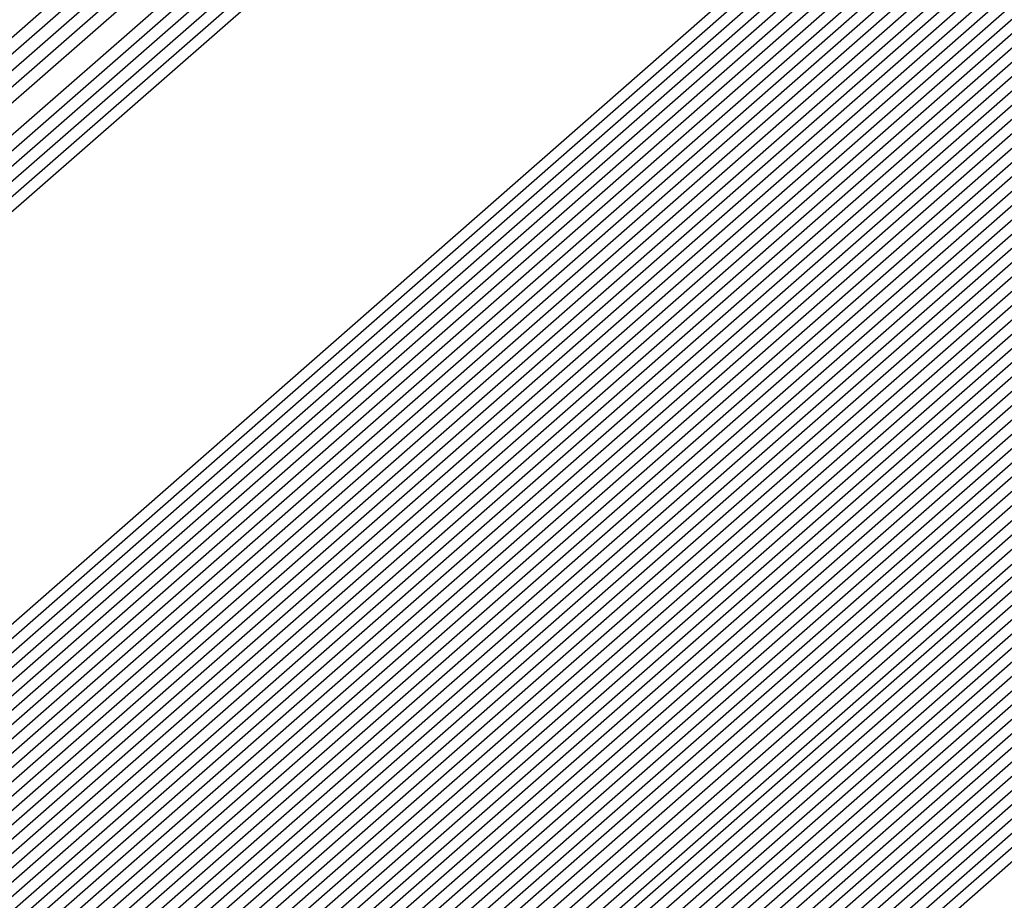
# Model space of a CAD drawing. Extents: x 3249832 to 3255657, y 13789405 to 13793316.
# Tile 988 of 1056: x 3253212.3903 to 3253212.4581, y 13791260.9962 to 13791261.0568. Entities that reach past the tile are written whole.
import ezdxf

# ---------------------------------------------------------------- set-up
doc = ezdxf.new("R2010")
doc.units = 0
doc.header["$LTSCALE"] = 100
doc.header["$MEASUREMENT"] = 0
for name, color, linetype in [('GRATIO_03231_CON', 1, 'CONTINUOUS'), ('GRATIO_0323_ICON', 1, 'CONTINUOUS'), ('TARGETS_EAST', 7, 'CONTINUOUS')]:
    doc.layers.add(name, color=color, linetype=linetype)

# ---------------------------------------------------------------- blocks, each defined once
blk = doc.blocks.new('Gratio_032316_contours')
at = {"layer": 'GRATIO_03231_CON', "color": 1, "linetype": 'Continuous', "flags": 128}
for points in [[(3253179.550267, 13791232.395029), (3253186.874414, 13791238.770013), (3253201.477501, 13791251.518979), (3253219.208231, 13791267.007142), (3253234.457627, 13791280.32933), (3253243.000283, 13791287.791533), (3253246.145111, 13791290.544398), (3253246.584601, 13791290.949743), (3253247.021869, 13791291.379004), (3253250.202537, 13791294.242122), (3253258.882853, 13791301.95866), (3253274.442625, 13791315.738665), (3253292.755901, 13791331.954127), (3253308.320283, 13791345.767528)], [(3253180.165438, 13791232.938016), (3253187.284875, 13791239.131551), (3253201.725162, 13791251.736777), (3253219.339021, 13791267.122277), (3253234.513145, 13791280.378622), (3253243.016437, 13791287.806466), (3253246.146682, 13791290.546762), (3253246.583888, 13791290.950539), (3253247.016449, 13791291.376392), (3253250.166335, 13791294.21318), (3253258.763902, 13791301.857324), (3253274.176051, 13791315.507242), (3253292.315837, 13791331.569332), (3253307.732852, 13791345.251979)], [(3253180.780609, 13791233.481003), (3253187.695336, 13791239.493089), (3253201.972823, 13791251.954576), (3253219.469811, 13791267.237409), (3253234.568663, 13791280.427913), (3253243.03259, 13791287.821399), (3253246.148254, 13791290.549125), (3253246.583174, 13791290.951335), (3253247.01103, 13791291.37378), (3253250.130132, 13791294.184237), (3253258.64495, 13791301.755989), (3253273.909475, 13791315.27582), (3253291.875768, 13791331.184533), (3253307.145422, 13791344.736429)], [(3253181.395779, 13791234.02399), (3253188.105796, 13791239.854627), (3253202.220483, 13791252.172373), (3253219.600605, 13791267.352541), (3253234.62418, 13791280.477205), (3253243.048743, 13791287.836333), (3253246.149825, 13791290.551488), (3253246.582461, 13791290.952131), (3253247.00561, 13791291.371168), (3253250.09393, 13791294.155295), (3253258.525999, 13791301.654654), (3253273.642899, 13791315.044399), (3253291.435703, 13791330.799734), (3253306.557991, 13791344.22088)]]:
    blk.add_lwpolyline(points, dxfattribs=at)
at = {"layer": 'GRATIO_03231_CON', "color": 5, "linetype": 'Continuous', "flags": 128}
for points in [[(3253178.319926, 13791231.309054), (3253186.053494, 13791238.046937), (3253200.982177, 13791251.083383), (3253218.946651, 13791266.776878), (3253234.346592, 13791280.230748), (3253242.967977, 13791287.761666), (3253246.141969, 13791290.539672), (3253246.586028, 13791290.948151), (3253247.021068, 13791291.373941), (3253250.18182, 13791294.217704), (3253258.80647, 13791301.883558), (3253274.269372, 13791315.565571), (3253292.489554, 13791331.617619), (3253308.022214, 13791345.183537)], [(3253177.704756, 13791230.766067), (3253185.643033, 13791237.685398), (3253200.734516, 13791250.865585), (3253218.815861, 13791266.661746), (3253234.291074, 13791280.181456), (3253242.951823, 13791287.746732), (3253246.140397, 13791290.537309), (3253246.586741, 13791290.947355), (3253247.014362, 13791291.365837), (3253250.12102, 13791294.160915), (3253258.59804, 13791301.695547), (3253273.796257, 13791315.143359), (3253291.704555, 13791330.920638), (3253306.971337, 13791344.254342)], [(3253177.089585, 13791230.22308), (3253185.232573, 13791237.323861), (3253200.486855, 13791250.647788), (3253218.685071, 13791266.546611), (3253234.235555, 13791280.132165), (3253242.93567, 13791287.731799), (3253246.138826, 13791290.534946), (3253246.587455, 13791290.946559), (3253247.007656, 13791291.357733), (3253250.060221, 13791294.104125), (3253258.389611, 13791301.507537), (3253273.323142, 13791314.721148), (3253290.919561, 13791330.223658), (3253305.920461, 13791343.325148)], [(3253176.474414, 13791229.680093), (3253184.822112, 13791236.962323), (3253200.239195, 13791250.429989), (3253218.554281, 13791266.431479), (3253234.180037, 13791280.082873), (3253242.919516, 13791287.716865), (3253246.137255, 13791290.532583), (3253246.588168, 13791290.945763), (3253247.000951, 13791291.349628), (3253249.999421, 13791294.047336), (3253258.181181, 13791301.319527), (3253272.850028, 13791314.298938), (3253290.134562, 13791329.526677), (3253304.869584, 13791342.395954)], [(3253175.244073, 13791228.594119), (3253184.001191, 13791236.239247), (3253199.743873, 13791249.994392), (3253218.292697, 13791266.201212), (3253234.069002, 13791279.984291), (3253242.887209, 13791287.686999), (3253246.134112, 13791290.527856), (3253246.589595, 13791290.944171), (3253246.987539, 13791291.33342), (3253249.877822, 13791293.933757), (3253257.764321, 13791300.943507), (3253271.903798, 13791313.454514), (3253288.564569, 13791328.132716), (3253302.767831, 13791340.537565)], [(3253196.577061, 13791247.036147), (3253203.471051, 13791253.193803), (3253218.759506, 13791266.601258), (3253234.069714, 13791279.984133), (3253242.887716, 13791287.686623), (3253246.134624, 13791290.527313), (3253246.590308, 13791290.943375), (3253246.980833, 13791291.325315), (3253249.817023, 13791293.876967), (3253257.555891, 13791300.755497), (3253271.430682, 13791313.032305), (3253287.77957, 13791327.435736), (3253301.716954, 13791339.608371)], [(3253196.710569, 13791247.152543), (3253203.58621, 13791253.293811), (3253218.83398, 13791266.665582), (3253234.103448, 13791280.012829), (3253242.898008, 13791287.694797), (3253246.136358, 13791290.527838), (3253246.591022, 13791290.942579), (3253246.974128, 13791291.317211), (3253249.756224, 13791293.820178), (3253257.347461, 13791300.567486), (3253270.957567, 13791312.610093), (3253286.994572, 13791326.738755), (3253300.666077, 13791338.679176)], [(3253196.844077, 13791247.26894), (3253203.701371, 13791253.393818), (3253218.908454, 13791266.729905), (3253234.137183, 13791280.041526), (3253242.9083, 13791287.702971), (3253246.138093, 13791290.528363), (3253246.591735, 13791290.941783), (3253246.967422, 13791291.309107), (3253249.695424, 13791293.763388), (3253257.139032, 13791300.379476), (3253270.484453, 13791312.187881), (3253286.209573, 13791326.041774), (3253299.615201, 13791337.749981)], [(3253197.111093, 13791247.501735), (3253203.931691, 13791253.593836), (3253219.057401, 13791266.858547), (3253234.204654, 13791280.09892), (3253242.928884, 13791287.71932), (3253246.141561, 13791290.529414), (3253246.593162, 13791290.940191), (3253246.954011, 13791291.292898), (3253249.573825, 13791293.649809), (3253256.722172, 13791300.003456), (3253269.538223, 13791311.34346), (3253284.63958, 13791324.647813), (3253297.513447, 13791335.891592)], [(3253197.244601, 13791247.618131), (3253204.046851, 13791253.693843), (3253219.131875, 13791266.92287), (3253234.238388, 13791280.127617), (3253242.939176, 13791287.727494), (3253246.143296, 13791290.529939), (3253246.593875, 13791290.939395), (3253246.947305, 13791291.284794), (3253249.513026, 13791293.59302), (3253256.513742, 13791299.815445), (3253269.065109, 13791310.92125), (3253283.854581, 13791323.950833), (3253296.46257, 13791334.962398)], [(3253197.378109, 13791247.734529), (3253204.162012, 13791253.793851), (3253219.206348, 13791266.987193), (3253234.272124, 13791280.156313), (3253242.949468, 13791287.735668), (3253246.14503, 13791290.530465), (3253246.594589, 13791290.9386), (3253246.940599, 13791291.27669), (3253249.452226, 13791293.53623), (3253256.305312, 13791299.627435), (3253268.591994, 13791310.499038), (3253283.069583, 13791323.253852), (3253295.411694, 13791334.033204)], [(3253197.511617, 13791247.850926), (3253204.277171, 13791253.893859), (3253219.280822, 13791267.051512), (3253234.305859, 13791280.18501), (3253242.95976, 13791287.743843), (3253246.146765, 13791290.53099), (3253246.595302, 13791290.937804), (3253246.933893, 13791291.268586), (3253249.391427, 13791293.479441), (3253256.096882, 13791299.439425), (3253268.118879, 13791310.076826), (3253282.284588, 13791322.55687), (3253294.360818, 13791333.104009)], [(3253197.778633, 13791248.083719), (3253204.507492, 13791254.093876), (3253219.429769, 13791267.180159), (3253234.373329, 13791280.242404), (3253242.980343, 13791287.760191), (3253246.150233, 13791290.532041), (3253246.596729, 13791290.936212), (3253246.920482, 13791291.252377), (3253249.269828, 13791293.365862), (3253255.680023, 13791299.063404), (3253267.172648, 13791309.232405), (3253280.714591, 13791321.162909), (3253292.259064, 13791331.24562), (3253298.86322, 13791336.863506)], [(3253197.912141, 13791248.200117), (3253204.622651, 13791254.193883), (3253219.504243, 13791267.244478), (3253234.407064, 13791280.271101), (3253242.990635, 13791287.768365), (3253246.151968, 13791290.532566), (3253246.597442, 13791290.935416), (3253246.913776, 13791291.244273), (3253249.209028, 13791293.309072), (3253255.471593, 13791298.875394), (3253266.699533, 13791308.810193), (3253279.929596, 13791320.465926), (3253291.208188, 13791330.316426), (3253297.66843, 13791335.812021)], [(3253198.045649, 13791248.316514), (3253204.737812, 13791254.293891), (3253219.578716, 13791267.308801), (3253234.440798, 13791280.299798), (3253243.000927, 13791287.77654), (3253246.153702, 13791290.533091), (3253246.598156, 13791290.93462), (3253246.907071, 13791291.236168), (3253249.148229, 13791293.252283), (3253255.263163, 13791298.687384), (3253266.226419, 13791308.387983), (3253279.144597, 13791319.768946), (3253290.157311, 13791329.387232), (3253296.473639, 13791334.760535)], [(3253198.179157, 13791248.43291), (3253204.852971, 13791254.393901), (3253219.65319, 13791267.373124), (3253234.474533, 13791280.328495), (3253243.011219, 13791287.784714), (3253246.155437, 13791290.533616), (3253246.598869, 13791290.933824), (3253246.900365, 13791291.228064), (3253249.087429, 13791293.195493), (3253255.054733, 13791298.499374), (3253265.753304, 13791307.965772), (3253278.359599, 13791319.071965), (3253289.106434, 13791328.458038), (3253295.27885, 13791333.70905)], [(3253198.446173, 13791248.665705), (3253205.083292, 13791254.593916), (3253219.802137, 13791267.501766), (3253234.542003, 13791280.385889), (3253243.031803, 13791287.801062), (3253246.158905, 13791290.534667), (3253246.600296, 13791290.932232), (3253246.886954, 13791291.211856), (3253248.96583, 13791293.081914), (3253254.637874, 13791298.123353), (3253264.807075, 13791307.12135), (3253276.789604, 13791317.678004), (3253287.004681, 13791326.599649), (3253292.889269, 13791331.606079), (3253295.951331, 13791334.070942)], [(3253198.579681, 13791248.782102), (3253205.198453, 13791254.693924), (3253219.876611, 13791267.566089), (3253234.575738, 13791280.414585), (3253243.042095, 13791287.809237), (3253246.16064, 13791290.535192), (3253246.60101, 13791290.931436), (3253246.880248, 13791291.203751), (3253248.905031, 13791293.025125), (3253254.429444, 13791297.935343), (3253264.33396, 13791306.699138), (3253276.004607, 13791316.981023), (3253285.953804, 13791325.670454), (3253291.694479, 13791330.554594), (3253294.7416, 13791333.011419)], [(3253198.713189, 13791248.898498), (3253205.313612, 13791254.793933), (3253219.951085, 13791267.630412), (3253234.609474, 13791280.443283), (3253243.052387, 13791287.817411), (3253246.162374, 13791290.535718), (3253246.601723, 13791290.93064), (3253246.873542, 13791291.195647), (3253248.844232, 13791292.968335), (3253254.221014, 13791297.747333), (3253263.860844, 13791306.276928), (3253275.21961, 13791316.284043), (3253284.902928, 13791324.74126), (3253290.499689, 13791329.503109), (3253293.53187, 13791331.951897)], [(3253198.846697, 13791249.014895), (3253205.428774, 13791254.893941), (3253220.025558, 13791267.694732), (3253234.643209, 13791280.47198), (3253243.062679, 13791287.825585), (3253246.164109, 13791290.536243), (3253246.602436, 13791290.929844), (3253246.866836, 13791291.187543), (3253248.783432, 13791292.911546), (3253254.012584, 13791297.559322), (3253263.387729, 13791305.854716), (3253274.434612, 13791315.58706), (3253283.852051, 13791323.812065), (3253289.304899, 13791328.451623), (3253292.322139, 13791330.892375), (3253295.398785, 13791333.387147)], [(3253199.113713, 13791249.247691), (3253205.659094, 13791255.093956), (3253220.174506, 13791267.823378), (3253234.710679, 13791280.529373), (3253243.083262, 13791287.841934), (3253246.167577, 13791290.537293), (3253246.603863, 13791290.928252), (3253246.853425, 13791291.171334), (3253248.661833, 13791292.797967), (3253253.595725, 13791297.183302), (3253262.4415, 13791305.010294), (3253272.864616, 13791314.193099), (3253281.750298, 13791321.953677), (3253286.915319, 13791326.348653), (3253289.902678, 13791328.77333), (3253293.186926, 13791331.457682)], [(3253199.247221, 13791249.364086), (3253205.774253, 13791255.193966), (3253220.248979, 13791267.887697), (3253234.744414, 13791280.558071), (3253243.093554, 13791287.850108), (3253246.169312, 13791290.537819), (3253246.604577, 13791290.927456), (3253246.846719, 13791291.16323), (3253248.601034, 13791292.741177), (3253253.387295, 13791296.995292), (3253261.968385, 13791304.588083), (3253272.07962, 13791313.496119), (3253280.699421, 13791321.024482), (3253285.720529, 13791325.297167), (3253288.692948, 13791327.713808), (3253292.080997, 13791330.492949), (3253297.619173, 13791335.1971)], [(3253199.380729, 13791249.480484), (3253205.889415, 13791255.293974), (3253220.323453, 13791267.95202), (3253234.778148, 13791280.586767), (3253243.103846, 13791287.858282), (3253246.171046, 13791290.538344), (3253246.60529, 13791290.92666), (3253246.840014, 13791291.155126), (3253248.540234, 13791292.684388), (3253253.178865, 13791296.807282), (3253261.495269, 13791304.165872), (3253271.294621, 13791312.799138), (3253279.648544, 13791320.095288), (3253284.525739, 13791324.245682), (3253287.483217, 13791326.654286), (3253290.975067, 13791329.528217), (3253296.715246, 13791334.410219)], [(3253199.514237, 13791249.596881), (3253206.004574, 13791255.393981), (3253220.397926, 13791268.016343), (3253234.811884, 13791280.615464), (3253243.114138, 13791287.866456), (3253246.172781, 13791290.538869), (3253246.606003, 13791290.925864), (3253246.833308, 13791291.147021), (3253248.479435, 13791292.627598), (3253252.970435, 13791296.619271), (3253261.022155, 13791303.743661), (3253270.509624, 13791312.102158), (3253278.597668, 13791319.166094), (3253283.330949, 13791323.194197), (3253286.273487, 13791325.594763), (3253289.869138, 13791328.563484), (3253295.81132, 13791333.62334)], [(3253199.781252, 13791249.829674), (3253206.234894, 13791255.593998), (3253220.546874, 13791268.144986), (3253234.879353, 13791280.672858), (3253243.134722, 13791287.882805), (3253246.176249, 13791290.53992), (3253246.60743, 13791290.924272), (3253246.819896, 13791291.130813), (3253248.357836, 13791292.514019), (3253252.553575, 13791296.243251), (3253260.075926, 13791302.899239), (3253268.939629, 13791310.708195), (3253276.495915, 13791317.307705), (3253280.941369, 13791321.091226), (3253283.854026, 13791323.475719), (3253287.657279, 13791326.63402), (3253294.003467, 13791332.049579)], [(3253199.91476, 13791249.946072), (3253206.350054, 13791255.694006), (3253220.621347, 13791268.209309), (3253234.913089, 13791280.701555), (3253243.145014, 13791287.890979), (3253246.177984, 13791290.540445), (3253246.608144, 13791290.923477), (3253246.813191, 13791291.122709), (3253248.297036, 13791292.45723), (3253252.345146, 13791296.055241), (3253259.60281, 13791302.477028), (3253268.154633, 13791310.011214), (3253275.445038, 13791316.37851), (3253279.746579, 13791320.03974), (3253282.644295, 13791322.416197), (3253286.55135, 13791325.669287), (3253293.099541, 13791331.2627), (3253300.795214, 13791337.869235)], [(3253200.048268, 13791250.062469), (3253206.465215, 13791255.794014), (3253220.695821, 13791268.273632), (3253234.946824, 13791280.730252), (3253243.155306, 13791287.899153), (3253246.179718, 13791290.540971), (3253246.608857, 13791290.922681), (3253246.806485, 13791291.114604), (3253248.236237, 13791292.40044), (3253252.136716, 13791295.86723), (3253259.129695, 13791302.054816), (3253267.369634, 13791309.314234), (3253274.394161, 13791315.449316), (3253278.551789, 13791318.988255), (3253281.434565, 13791321.356674), (3253285.44542, 13791324.704555), (3253292.195614, 13791330.475819), (3253300.12972, 13791337.290156)], [(3253200.181776, 13791250.178867), (3253206.580374, 13791255.894021), (3253220.770295, 13791268.337951), (3253234.980558, 13791280.758949), (3253243.165597, 13791287.907327), (3253246.181453, 13791290.541496), (3253246.609571, 13791290.921885), (3253246.799779, 13791291.1065), (3253248.175437, 13791292.34365), (3253251.928286, 13791295.67922), (3253258.656581, 13791301.632605), (3253266.584637, 13791308.617253), (3253273.343284, 13791314.520121), (3253277.356999, 13791317.93677), (3253280.224834, 13791320.297152), (3253284.339491, 13791323.739822), (3253291.291688, 13791329.688939), (3253299.464229, 13791336.711079)], [(3253200.448792, 13791250.41166), (3253206.810695, 13791256.094039), (3253220.919242, 13791268.466597), (3253235.048029, 13791280.816343), (3253243.186181, 13791287.923676), (3253246.184922, 13791290.542546), (3253246.610997, 13791290.920293), (3253246.786368, 13791291.090291), (3253248.053838, 13791292.230072), (3253251.511426, 13791295.3032), (3253257.71035, 13791300.788183), (3253265.014642, 13791307.223292), (3253271.241531, 13791312.661733), (3253274.967419, 13791315.833799), (3253277.805373, 13791318.178108), (3253282.127631, 13791321.810358), (3253289.483835, 13791328.115179), (3253298.133244, 13791335.552923)], [(3253200.5823, 13791250.528057), (3253206.925856, 13791256.194046), (3253220.993715, 13791268.530917), (3253235.081764, 13791280.845039), (3253243.196473, 13791287.93185), (3253246.186656, 13791290.543072), (3253246.611711, 13791290.919497), (3253246.779662, 13791291.082187), (3253247.993039, 13791292.173282), (3253251.302996, 13791295.11519), (3253257.237236, 13791300.365972), (3253264.229644, 13791306.52631), (3253270.190655, 13791311.732538), (3253273.772629, 13791314.782314), (3253276.595643, 13791317.118585), (3253281.021702, 13791320.845625), (3253288.579908, 13791327.328299), (3253297.467752, 13791334.973846)], [(3253200.715808, 13791250.644455), (3253207.041015, 13791256.294056), (3253221.068189, 13791268.59524), (3253235.115498, 13791280.873737), (3253243.206765, 13791287.940024), (3253246.18839, 13791290.543597), (3253246.612424, 13791290.918701), (3253246.772956, 13791291.074083), (3253247.93224, 13791292.116492), (3253251.094567, 13791294.927179), (3253256.764121, 13791299.943761), (3253263.444647, 13791305.82933), (3253269.139778, 13791310.803344), (3253272.577839, 13791313.730828), (3253275.385912, 13791316.059063), (3253279.915773, 13791319.880893), (3253287.675982, 13791326.541418), (3253296.802261, 13791334.394769)], [(3253200.849316, 13791250.760851), (3253207.156176, 13791256.394064), (3253221.142663, 13791268.659563), (3253235.149234, 13791280.902434), (3253243.217057, 13791287.948199), (3253246.190125, 13791290.544122), (3253246.613138, 13791290.917905), (3253246.766251, 13791291.065979), (3253247.87144, 13791292.059703), (3253250.886137, 13791294.739169), (3253256.291006, 13791299.52155), (3253262.659648, 13791305.132348), (3253268.088901, 13791309.87415), (3253271.383048, 13791312.679343), (3253274.176182, 13791314.999541), (3253278.809843, 13791318.91616), (3253286.772056, 13791325.754539), (3253296.136767, 13791333.81569)], [(3253201.116332, 13791250.993646), (3253207.386497, 13791256.594079), (3253221.29161, 13791268.788205), (3253235.216703, 13791280.959827), (3253243.237641, 13791287.964547), (3253246.193594, 13791290.545173), (3253246.614564, 13791290.916313), (3253246.752839, 13791291.04977), (3253247.749841, 13791291.946124), (3253250.469277, 13791294.363148), (3253255.344776, 13791298.677128), (3253261.089654, 13791303.738387), (3253265.987148, 13791308.015761), (3253268.993468, 13791310.576372), (3253271.756721, 13791312.880496), (3253276.597984, 13791316.986696), (3253284.964203, 13791324.180778), (3253294.805784, 13791332.657536)], [(3253201.24984, 13791251.110043), (3253207.501656, 13791256.694088), (3253221.366084, 13791268.852528), (3253235.250439, 13791280.988525), (3253243.247933, 13791287.972721), (3253246.195328, 13791290.545698), (3253246.615278, 13791290.915517), (3253246.746134, 13791291.041666), (3253247.689042, 13791291.889334), (3253250.260847, 13791294.175138), (3253254.871662, 13791298.254917), (3253260.304656, 13791303.041406), (3253264.936271, 13791307.086566), (3253267.798678, 13791309.524887), (3253270.54699, 13791311.820974), (3253275.492055, 13791316.021963), (3253284.060277, 13791323.393899), (3253294.140291, 13791332.078457)], [(3253201.383348, 13791251.226439), (3253207.616817, 13791256.794096), (3253221.440557, 13791268.916851), (3253235.284174, 13791281.017221), (3253243.258224, 13791287.980896), (3253246.197062, 13791290.546223), (3253246.615991, 13791290.914721), (3253246.739428, 13791291.033562), (3253247.628242, 13791291.832545), (3253250.052417, 13791293.987128), (3253254.398546, 13791297.832706), (3253259.519659, 13791302.344425), (3253263.885395, 13791306.157372), (3253266.603888, 13791308.473402), (3253269.33726, 13791310.761452), (3253274.386125, 13791315.057231), (3253283.156349, 13791322.607018), (3253293.474799, 13791331.49938)], [(3253201.516856, 13791251.342836), (3253207.731977, 13791256.894104), (3253221.515031, 13791268.98117), (3253235.317908, 13791281.045918), (3253243.268516, 13791287.98907), (3253246.198797, 13791290.546749), (3253246.616705, 13791290.913925), (3253246.732722, 13791291.025457), (3253247.567443, 13791291.775755), (3253249.843988, 13791293.799118), (3253253.925432, 13791297.410495), (3253258.734661, 13791301.647445), (3253262.834518, 13791305.228178), (3253265.409098, 13791307.421916), (3253268.127529, 13791309.701929), (3253273.280196, 13791314.092498), (3253282.252423, 13791321.820138), (3253292.809306, 13791330.920303), (3253301.810882, 13791338.630682)], [(3253201.783872, 13791251.575631), (3253207.962297, 13791257.094121), (3253221.663978, 13791269.109817), (3253235.385379, 13791281.103312), (3253243.2891, 13791288.005418), (3253246.202266, 13791290.547799), (3253246.618132, 13791290.912333), (3253246.719311, 13791291.009249), (3253247.445844, 13791291.662176), (3253249.427128, 13791293.423097), (3253252.979202, 13791296.566073), (3253257.164667, 13791300.253483), (3253260.732765, 13791303.369789), (3253263.019518, 13791305.318945), (3253265.708069, 13791307.582885), (3253271.068337, 13791312.163033), (3253280.44457, 13791320.246378), (3253291.478323, 13791329.762148), (3253300.885471, 13791337.825133)], [(3253201.91738, 13791251.692027), (3253208.077456, 13791257.194129), (3253221.738452, 13791269.174136), (3253235.419113, 13791281.132009), (3253243.299392, 13791288.013593), (3253246.204, 13791290.548325), (3253246.618845, 13791290.911537), (3253246.712605, 13791291.001144), (3253247.385044, 13791291.605387), (3253249.218698, 13791293.235087), (3253252.506087, 13791296.143862), (3253256.379669, 13791299.556502), (3253259.681888, 13791302.440594), (3253261.824728, 13791304.26746), (3253264.498338, 13791306.523363), (3253269.962407, 13791311.198301), (3253279.540643, 13791319.459498), (3253290.812829, 13791329.183071), (3253300.422766, 13791337.422359)], [(3253202.050886, 13791251.808424), (3253208.192618, 13791257.294136), (3253221.812925, 13791269.238459), (3253235.452849, 13791281.160706), (3253243.309684, 13791288.021767), (3253246.205734, 13791290.54885), (3253246.619558, 13791290.910741), (3253246.705899, 13791290.99304), (3253247.324245, 13791291.548597), (3253249.010269, 13791293.047077), (3253252.032972, 13791295.72165), (3253255.594672, 13791298.859521), (3253258.631011, 13791301.5114), (3253260.629938, 13791303.215975), (3253263.288608, 13791305.46384), (3253268.856478, 13791310.233569), (3253278.636718, 13791318.672617), (3253290.147338, 13791328.603992), (3253299.96006, 13791337.019585)], [(3253222.189727, 13791268.956195), (3253208.471011, 13791257.206985), (3253202.184394, 13791251.924823), (3253202.184394, 13791251.924822), (3253208.307777, 13791257.394144), (3253221.887399, 13791269.302782)], [(3253222.336854, 13791269.086923), (3253208.700353, 13791257.408126), (3253202.451409, 13791252.157615), (3253202.45141, 13791252.157615), (3253208.538097, 13791257.594161), (3253222.036346, 13791269.431424)], [(3253222.410417, 13791269.152286), (3253208.815023, 13791257.508695), (3253202.584921, 13791252.274011), (3253202.584918, 13791252.274013), (3253208.653258, 13791257.694169), (3253222.11082, 13791269.495747)], [(3253222.483981, 13791269.217651), (3253208.92969, 13791257.609264), (3253202.718428, 13791252.390411), (3253202.718426, 13791252.39041), (3253208.768418, 13791257.794177), (3253222.185294, 13791269.560071)], [(3253222.557544, 13791269.283014), (3253209.044361, 13791257.709832), (3253202.851936, 13791252.506807), (3253202.851934, 13791252.506806), (3253208.883579, 13791257.894186), (3253222.259767, 13791269.62439)], [(3253222.704671, 13791269.413741), (3253209.273702, 13791257.91097), (3253203.118951, 13791252.739602), (3253203.11895, 13791252.739601), (3253209.113899, 13791258.094202), (3253222.408715, 13791269.753036)], [(3253222.778233, 13791269.479104), (3253209.388373, 13791258.011542), (3253203.252459, 13791252.855998), (3253203.252458, 13791252.855998), (3253209.229059, 13791258.194209), (3253222.483188, 13791269.817355)], [(3253222.851796, 13791269.544469), (3253209.503043, 13791258.112111), (3253203.385966, 13791252.972394), (3253203.385966, 13791252.972394), (3253209.34422, 13791258.294219), (3253222.557662, 13791269.881678)], [(3253222.92536, 13791269.609832), (3253209.617714, 13791258.21268), (3253203.519474, 13791253.08879), (3253203.519474, 13791253.088791), (3253209.459379, 13791258.394226), (3253222.632135, 13791269.946001)], [(3253294.555932, 13791331.784818), (3253282.651333, 13791321.302735), (3253268.603203, 13791309.014447), (3253256.633797, 13791298.600272), (3253249.913733, 13791292.816087), (3253247.407106, 13791290.719974), (3253247.026376, 13791290.445568), (3253246.628672, 13791290.097267), (3253243.849802, 13791287.662521), (3253236.270245, 13791281.099544), (3253223.072487, 13791269.740559), (3253209.847055, 13791258.413819), (3253203.786489, 13791253.321586), (3253203.78649, 13791253.321586), (3253209.689707, 13791258.594234), (3253222.78114, 13791270.074575), (3253235.891608, 13791281.53353), (3253243.79641, 13791288.432975), (3253249.048806, 13791292.998606), (3253256.146548, 13791299.147074), (3253268.135158, 13791309.529006), (3253282.251274, 13791321.730918), (3253294.279297, 13791332.073309)], [(3253294.303412, 13791331.566983), (3253282.46184, 13791321.140397), (3253268.488083, 13791308.917171), (3253256.582029, 13791298.558148), (3253249.897517, 13791292.804611), (3253247.40414, 13791290.719612), (3253247.02543, 13791290.446644), (3253246.629001, 13791290.099378), (3253243.858784, 13791287.672183), (3253236.302787, 13791281.129602), (3253223.14605, 13791269.805922), (3253209.961726, 13791258.514388), (3253203.919997, 13791253.437981), (3253203.919998, 13791253.437982), (3253209.804872, 13791258.694236), (3253222.855652, 13791270.138852), (3253235.925472, 13791281.562076), (3253243.805117, 13791288.439206), (3253249.036009, 13791292.985734), (3253256.097231, 13791299.102201), (3253268.022476, 13791309.42905), (3253282.06389, 13791321.566318), (3253294.028242, 13791331.853946)], [(3253294.050892, 13791331.349147), (3253282.272347, 13791320.978058), (3253268.372959, 13791308.819897), (3253256.53026, 13791298.516025), (3253249.8813, 13791292.793135), (3253247.401173, 13791290.719249), (3253247.024485, 13791290.447721), (3253246.629331, 13791290.101489), (3253243.867765, 13791287.681844), (3253236.335328, 13791281.15966), (3253223.219613, 13791269.871285), (3253210.076396, 13791258.614957), (3253204.053508, 13791253.554381), (3253204.053506, 13791253.554379), (3253209.920037, 13791258.79424), (3253222.930167, 13791270.20313), (3253235.959336, 13791281.590624), (3253243.813823, 13791288.445438), (3253249.023211, 13791292.972861), (3253256.047914, 13791299.057326), (3253267.909792, 13791309.329092), (3253281.876511, 13791321.401718), (3253293.777187, 13791331.634584)], [(3253293.798373, 13791331.131311), (3253282.082854, 13791320.815718), (3253268.257836, 13791308.722622), (3253256.478491, 13791298.473901), (3253249.865083, 13791292.781659), (3253247.398206, 13791290.718887), (3253247.023539, 13791290.448797), (3253246.629661, 13791290.1036), (3253243.876746, 13791287.691505), (3253236.367871, 13791281.189718), (3253223.293177, 13791269.93665), (3253210.191067, 13791258.715525), (3253204.187016, 13791253.670777), (3253204.187014, 13791253.670777), (3253210.035202, 13791258.894242), (3253223.004679, 13791270.267407), (3253235.993201, 13791281.619171), (3253243.82253, 13791288.45167), (3253249.010414, 13791292.959989), (3253255.998597, 13791299.012453), (3253267.79711, 13791309.229136), (3253281.689131, 13791321.237116), (3253293.526131, 13791331.41522)], [(3253281.703867, 13791320.491041), (3253268.027588, 13791308.528072), (3253256.374954, 13791298.389654), (3253249.83265, 13791292.758707), (3253247.392273, 13791290.718163), (3253247.021649, 13791290.45095), (3253246.63032, 13791290.107823), (3253243.894709, 13791287.710827), (3253236.432955, 13791281.249833), (3253223.440304, 13791270.067378), (3253210.420408, 13791258.916665), (3253204.454031, 13791253.903573), (3253204.45403, 13791253.90357), (3253210.265496, 13791259.094286), (3253223.15342, 13791270.396274), (3253236.059978, 13791281.677323), (3253243.494674, 13791288.169109), (3253246.236293, 13791290.558915), (3253246.630942, 13791290.897916), (3253246.976878, 13791291.192818), (3253249.380962, 13791293.27243), (3253255.902209, 13791298.921086), (3253267.57241, 13791309.028745), (3253281.314456, 13791320.907856)], [(3253281.514374, 13791320.328701), (3253267.912464, 13791308.430798), (3253256.323186, 13791298.34753), (3253249.816433, 13791292.747232), (3253247.389307, 13791290.7178), (3253247.020703, 13791290.452026), (3253246.63065, 13791290.109934), (3253243.90369, 13791287.720489), (3253236.465497, 13791281.279891), (3253223.513867, 13791270.132741), (3253210.535079, 13791259.017233), (3253204.587539, 13791254.019969), (3253204.587538, 13791254.019968), (3253210.380657, 13791259.194295), (3253223.22789, 13791270.460601), (3253236.093697, 13791281.706031), (3253243.504926, 13791288.177315), (3253246.237927, 13791290.559532), (3253246.631434, 13791290.897348), (3253246.975681, 13791291.190435), (3253249.366914, 13791293.25849), (3253255.852885, 13791298.876217), (3253267.459724, 13791308.928789), (3253281.127076, 13791320.743256)], [(3253281.324881, 13791320.166363), (3253267.797344, 13791308.333522), (3253256.271417, 13791298.305406), (3253249.800217, 13791292.735756), (3253247.38634, 13791290.717438), (3253247.019758, 13791290.453103), (3253246.630979, 13791290.112045), (3253243.912671, 13791287.73015), (3253236.498039, 13791281.309949), (3253223.587429, 13791270.198103), (3253210.64975, 13791259.117804), (3253204.721046, 13791254.136365), (3253204.721046, 13791254.136365), (3253210.495817, 13791259.294303), (3253223.302356, 13791270.524924), (3253236.127417, 13791281.734739), (3253243.515178, 13791288.185521), (3253246.239562, 13791290.56015), (3253246.631926, 13791290.896781), (3253246.974483, 13791291.188052), (3253249.352866, 13791293.24455), (3253255.803561, 13791298.831348), (3253267.347038, 13791308.828835), (3253280.939697, 13791320.578654)], [(3253281.135387, 13791320.004024), (3253267.68222, 13791308.236247), (3253256.219649, 13791298.263283), (3253249.784, 13791292.72428), (3253247.383374, 13791290.717076), (3253247.018812, 13791290.454179), (3253246.631309, 13791290.114156), (3253243.921652, 13791287.739811), (3253236.530581, 13791281.340006), (3253223.660992, 13791270.263468), (3253210.76442, 13791259.218373), (3253204.854554, 13791254.25276), (3253204.854554, 13791254.252763), (3253210.610976, 13791259.394313), (3253223.376826, 13791270.589251), (3253236.161137, 13791281.763447), (3253243.52543, 13791288.193726), (3253246.241196, 13791290.560768), (3253246.632418, 13791290.896213), (3253246.973286, 13791291.185668), (3253249.338818, 13791293.230609), (3253255.754237, 13791298.786479), (3253267.234354, 13791308.728879), (3253280.752313, 13791320.414054)], [(3253267.451973, 13791308.041697), (3253256.116111, 13791298.179035), (3253249.751567, 13791292.701328), (3253247.377441, 13791290.716351), (3253247.016922, 13791290.456332), (3253246.631968, 13791290.118378), (3253243.939615, 13791287.759133), (3253236.595665, 13791281.400121), (3253223.808119, 13791270.394196), (3253210.993761, 13791259.419512), (3253205.121569, 13791254.485556), (3253205.12157, 13791254.485556), (3253210.841294, 13791259.59433), (3253223.525766, 13791270.717901), (3253236.228576, 13791281.820863), (3253243.545933, 13791288.210138), (3253246.244464, 13791290.562004), (3253246.633402, 13791290.895078), (3253246.970892, 13791291.180901), (3253249.310721, 13791293.202729), (3253255.655588, 13791298.696741), (3253267.008982, 13791308.528971)], [(3253267.336849, 13791307.944423), (3253256.064342, 13791298.136912), (3253249.73535, 13791292.689852), (3253247.374474, 13791290.715989), (3253247.015976, 13791290.457408), (3253246.632298, 13791290.120489), (3253243.948596, 13791287.768794), (3253236.628207, 13791281.430179), (3253223.881683, 13791270.459559), (3253211.108432, 13791259.520081), (3253205.255077, 13791254.601952), (3253205.255078, 13791254.601953), (3253210.956454, 13791259.694338), (3253223.600232, 13791270.782228), (3253236.262295, 13791281.84957), (3253243.556185, 13791288.218343), (3253246.246098, 13791290.562622), (3253246.633894, 13791290.89451), (3253246.969694, 13791291.178518), (3253249.296673, 13791293.188789), (3253255.606265, 13791298.651872), (3253266.896298, 13791308.429015)], [(3253267.221725, 13791307.847149), (3253256.012575, 13791298.094788), (3253249.719134, 13791292.678376), (3253247.371507, 13791290.715627), (3253247.015031, 13791290.458484), (3253246.632628, 13791290.1226), (3253243.957577, 13791287.778456), (3253236.66075, 13791281.460237), (3253223.955246, 13791270.524922), (3253211.223103, 13791259.62065), (3253205.388584, 13791254.718352), (3253205.388586, 13791254.718351), (3253211.071615, 13791259.794345), (3253223.674701, 13791270.846551), (3253236.296016, 13791281.878279), (3253243.566437, 13791288.226549), (3253246.247732, 13791290.56324), (3253246.634385, 13791290.893942), (3253246.968497, 13791291.176134), (3253249.282624, 13791293.174848), (3253255.55694, 13791298.607003), (3253266.783612, 13791308.329061)], [(3253267.106605, 13791307.749872), (3253255.960806, 13791298.052664), (3253249.702917, 13791292.6669), (3253247.368541, 13791290.715265), (3253247.014086, 13791290.459561), (3253246.632957, 13791290.124712), (3253243.966559, 13791287.788117), (3253236.693292, 13791281.490295), (3253224.02881, 13791270.590287), (3253211.337773, 13791259.72122), (3253205.522092, 13791254.834748), (3253205.522094, 13791254.834746), (3253211.186774, 13791259.894355), (3253223.749171, 13791270.910878), (3253236.329735, 13791281.906987), (3253243.576689, 13791288.234755), (3253246.249366, 13791290.563858), (3253246.634877, 13791290.893375), (3253246.9673, 13791291.173751), (3253249.268576, 13791293.160908), (3253255.507616, 13791298.562134), (3253266.670926, 13791308.229105)], [(3253266.876357, 13791307.555324), (3253255.857268, 13791297.968417), (3253249.670483, 13791292.643948), (3253247.362608, 13791290.71454), (3253247.012195, 13791290.461714), (3253246.633616, 13791290.128934), (3253243.984521, 13791287.807439), (3253236.758376, 13791281.55041), (3253224.175936, 13791270.721014), (3253211.567115, 13791259.922358), (3253205.789111, 13791255.067539), (3253205.78911, 13791255.067541), (3253211.417093, 13791260.094372), (3253223.898111, 13791271.039528), (3253236.397174, 13791281.964402), (3253243.597192, 13791288.251166), (3253246.252634, 13791290.565094), (3253246.635861, 13791290.892239), (3253246.964905, 13791291.168984), (3253249.240479, 13791293.133027), (3253255.408968, 13791298.472396), (3253266.445556, 13791308.029197)], [(3253266.761233, 13791307.458048), (3253255.8055, 13791297.926293), (3253249.654267, 13791292.632473), (3253247.359641, 13791290.714178), (3253247.011249, 13791290.46279), (3253246.633946, 13791290.131045), (3253243.993502, 13791287.8171), (3253236.790918, 13791281.580467), (3253224.2495, 13791270.786377), (3253211.681785, 13791260.022928), (3253205.922618, 13791255.183939), (3253205.922618, 13791255.183939), (3253211.532252, 13791260.19438), (3253223.972577, 13791271.103855), (3253236.430893, 13791281.993111), (3253243.607444, 13791288.259371), (3253246.254268, 13791290.565712), (3253246.636353, 13791290.891671), (3253246.963708, 13791291.166601), (3253249.226431, 13791293.119087), (3253255.359643, 13791298.427527), (3253266.33287, 13791307.929241)], [(3253266.64611, 13791307.360774), (3253255.753731, 13791297.884169), (3253249.63805, 13791292.620997), (3253247.356675, 13791290.713816), (3253247.010304, 13791290.463866), (3253246.634276, 13791290.133156), (3253244.002484, 13791287.826761), (3253236.82346, 13791281.610525), (3253224.323063, 13791270.85174), (3253211.796456, 13791260.123497), (3253206.056126, 13791255.300335), (3253206.056126, 13791255.300335), (3253211.647411, 13791260.294389), (3253224.047047, 13791271.168178), (3253236.464614, 13791282.021819), (3253243.617696, 13791288.267577), (3253246.255902, 13791290.566329), (3253246.636845, 13791290.891104), (3253246.962511, 13791291.164217), (3253249.212383, 13791293.105147), (3253255.310319, 13791298.382658), (3253266.220186, 13791307.829287)], [(3253266.530986, 13791307.263499), (3253255.701962, 13791297.842046), (3253249.621834, 13791292.609521), (3253247.353708, 13791290.713453), (3253247.009359, 13791290.464943), (3253246.634605, 13791290.135267), (3253244.011465, 13791287.836423), (3253236.856002, 13791281.640583), (3253224.396627, 13791270.917105), (3253211.911126, 13791260.224066), (3253206.189634, 13791255.416731), (3253206.189634, 13791255.416732), (3253211.762573, 13791260.394397), (3253224.121517, 13791271.232505), (3253236.498333, 13791282.050527), (3253243.627948, 13791288.275783), (3253246.257536, 13791290.566947), (3253246.637337, 13791290.890536), (3253246.961314, 13791291.161834), (3253249.198335, 13791293.091206), (3253255.260994, 13791298.337789), (3253266.1075, 13791307.729333)], [(3253266.300742, 13791307.068949), (3253255.598426, 13791297.757798), (3253249.5894, 13791292.586569), (3253247.347775, 13791290.712729), (3253247.007468, 13791290.467095), (3253246.635265, 13791290.139489), (3253244.029427, 13791287.855745), (3253236.921086, 13791281.700698), (3253224.543752, 13791271.047831), (3253212.140468, 13791260.425205), (3253206.456649, 13791255.649527), (3253206.45665, 13791255.649527), (3253211.992891, 13791260.594414), (3253224.270456, 13791271.361155), (3253236.565772, 13791282.107943), (3253243.648451, 13791288.292194), (3253246.260804, 13791290.568183), (3253246.638321, 13791290.889401), (3253246.958919, 13791291.157067), (3253249.170238, 13791293.063326), (3253255.162346, 13791298.248051), (3253265.88213, 13791307.529423)], [(3253266.185618, 13791306.971675), (3253255.546657, 13791297.715675), (3253249.573183, 13791292.575093), (3253247.344808, 13791290.712367), (3253247.006522, 13791290.468172), (3253246.635594, 13791290.141601), (3253244.038409, 13791287.865406), (3253236.953628, 13791281.730756), (3253224.617315, 13791271.113195), (3253212.255138, 13791260.525774), (3253206.590156, 13791255.765923), (3253206.590158, 13791255.765923), (3253212.10805, 13791260.694424), (3253224.344922, 13791271.425478), (3253236.599492, 13791282.136651), (3253243.658703, 13791288.3004), (3253246.262438, 13791290.568801), (3253246.638812, 13791290.888833), (3253246.957722, 13791291.154684), (3253249.15619, 13791293.049385), (3253255.113022, 13791298.203182), (3253265.769445, 13791307.429467)], [(3253266.070494, 13791306.874399), (3253255.494888, 13791297.673551), (3253249.556967, 13791292.563617), (3253247.341842, 13791290.712004), (3253247.005577, 13791290.469248), (3253246.635924, 13791290.143712), (3253244.04739, 13791287.875067), (3253236.98617, 13791281.760814), (3253224.690879, 13791271.178558), (3253212.369809, 13791260.626345), (3253206.723664, 13791255.882318), (3253206.723666, 13791255.88232), (3253212.22321, 13791260.794431), (3253224.419392, 13791271.489805), (3253236.633212, 13791282.165358), (3253243.668955, 13791288.308605), (3253246.264072, 13791290.569419), (3253246.639304, 13791290.888265), (3253246.956524, 13791291.1523), (3253249.142141, 13791293.035445), (3253255.063697, 13791298.158313), (3253265.656759, 13791307.329513)], [(3253265.955372, 13791306.777124), (3253255.44312, 13791297.631427), (3253249.54075, 13791292.552141), (3253247.338875, 13791290.711642), (3253247.004632, 13791290.470325), (3253246.636254, 13791290.145823), (3253244.056371, 13791287.884728), (3253237.018712, 13791281.790872), (3253224.764442, 13791271.243923), (3253212.48448, 13791260.726913), (3253206.857172, 13791255.998718), (3253206.857174, 13791255.998718), (3253212.338369, 13791260.894441), (3253224.493862, 13791271.554128), (3253236.666931, 13791282.194066), (3253243.679207, 13791288.316811), (3253246.265706, 13791290.570037), (3253246.639796, 13791290.887697), (3253246.955327, 13791291.149917), (3253249.128093, 13791293.021505), (3253255.014373, 13791298.113444), (3253265.544075, 13791307.229559)]]:
    blk.add_lwpolyline(points, dxfattribs=at)
at = {"layer": 'GRATIO_0323_ICON', "color": 7, "linetype": 'Continuous', "flags": 128}
for points in [[(3253175.859244, 13791229.137106), (3253184.411652, 13791236.600784), (3253199.991534, 13791250.212191), (3253218.423487, 13791266.316347), (3253234.12452, 13791280.033582), (3253242.903363, 13791287.701932), (3253246.135684, 13791290.53022), (3253246.588881, 13791290.944967), (3253246.994245, 13791291.341524), (3253249.938622, 13791293.990546), (3253257.972751, 13791301.131516), (3253272.376913, 13791313.876726), (3253289.349564, 13791328.829697), (3253303.818707, 13791341.466759)], [(3253182.01095, 13791234.566977), (3253188.516256, 13791240.216165), (3253202.468144, 13791252.390171), (3253219.731395, 13791267.467676), (3253234.679698, 13791280.526496), (3253243.064897, 13791287.851266), (3253246.151396, 13791290.553851), (3253246.581747, 13791290.952927), (3253247.000191, 13791291.368556), (3253250.057728, 13791294.126352), (3253258.407048, 13791301.553319), (3253273.376322, 13791314.812978), (3253290.995638, 13791330.414939), (3253305.970561, 13791343.705329)], [(3253196.977585, 13791247.385338), (3253203.81653, 13791253.493826), (3253218.982927, 13791266.794228), (3253234.170919, 13791280.070222), (3253242.918592, 13791287.711146), (3253246.139827, 13791290.528889), (3253246.592449, 13791290.940987), (3253246.960716, 13791291.301003), (3253249.634624, 13791293.706599), (3253256.930602, 13791300.191466), (3253270.011338, 13791311.765671), (3253285.424578, 13791325.344794), (3253298.564324, 13791336.820787)], [(3253197.645125, 13791247.967322), (3253204.392332, 13791253.993868), (3253219.355296, 13791267.115835), (3253234.339593, 13791280.213708), (3253242.970052, 13791287.752017), (3253246.148499, 13791290.531515), (3253246.596016, 13791290.937008), (3253246.927188, 13791291.260481), (3253249.330627, 13791293.422651), (3253255.888453, 13791299.251414), (3253267.645763, 13791309.654617), (3253281.499589, 13791321.859889), (3253293.30994, 13791332.174815)], [(3253198.312665, 13791248.549307), (3253204.968133, 13791254.493908), (3253219.727664, 13791267.437447), (3253234.508269, 13791280.357192), (3253243.021511, 13791287.792888), (3253246.157171, 13791290.534142), (3253246.599583, 13791290.933028), (3253246.893659, 13791291.21996), (3253249.02663, 13791293.138704), (3253254.846303, 13791298.311363), (3253265.28019, 13791307.54356), (3253277.574602, 13791318.374985), (3253288.055557, 13791327.528843), (3253294.084059, 13791332.657565)], [(3253198.980205, 13791249.131293), (3253205.543933, 13791254.993949), (3253220.100032, 13791267.759055), (3253234.676943, 13791280.500676), (3253243.07297, 13791287.833759), (3253246.165843, 13791290.536768), (3253246.60315, 13791290.929048), (3253246.860131, 13791291.179438), (3253248.722633, 13791292.854756), (3253253.804154, 13791297.371312), (3253262.914614, 13791305.432505), (3253273.649615, 13791314.89008), (3253282.801174, 13791322.882871), (3253288.110109, 13791327.400138), (3253291.112409, 13791329.832853), (3253294.292856, 13791332.422414)], [(3253199.647745, 13791249.713279), (3253206.119735, 13791255.493989), (3253220.4724, 13791268.080666), (3253234.845619, 13791280.644161), (3253243.12443, 13791287.87463), (3253246.174515, 13791290.539395), (3253246.606717, 13791290.925068), (3253246.826602, 13791291.138917), (3253248.418635, 13791292.570809), (3253252.762005, 13791296.431261), (3253260.54904, 13791303.321449), (3253269.724626, 13791311.405175), (3253277.546791, 13791318.236899), (3253282.136159, 13791322.142711), (3253285.063756, 13791324.535241), (3253288.763208, 13791327.598752), (3253294.907393, 13791332.836459)], [(3253200.315284, 13791250.295262), (3253206.695535, 13791255.994031), (3253220.844768, 13791268.402274), (3253235.014293, 13791280.787646), (3253243.175889, 13791287.915502), (3253246.183187, 13791290.542021), (3253246.610284, 13791290.921089), (3253246.793074, 13791291.098396), (3253248.114638, 13791292.286861), (3253251.719856, 13791295.49121), (3253258.183466, 13791301.210395), (3253265.799639, 13791307.920272), (3253272.292408, 13791313.590927), (3253276.162209, 13791316.885284), (3253279.015104, 13791319.23763), (3253283.233561, 13791322.77509), (3253290.387762, 13791328.902059), (3253298.798737, 13791336.132002)], [(3253200.982824, 13791250.877248), (3253207.271336, 13791256.494071), (3253221.217136, 13791268.723886), (3253235.182969, 13791280.93113), (3253243.227349, 13791287.956373), (3253246.191859, 13791290.544648), (3253246.613851, 13791290.917109), (3253246.759545, 13791291.057874), (3253247.810641, 13791292.002913), (3253250.677707, 13791294.551159), (3253255.817891, 13791299.099339), (3253261.874652, 13791304.435368), (3253267.038025, 13791308.944955), (3253270.188258, 13791311.627858), (3253272.966451, 13791313.940019), (3253277.703914, 13791317.951428), (3253285.868129, 13791324.967658), (3253295.471276, 13791333.236613)], [(3253201.650364, 13791251.459234), (3253207.847138, 13791256.994112), (3253221.589505, 13791269.045494), (3253235.351644, 13791281.074615), (3253243.278808, 13791287.997244), (3253246.200531, 13791290.547274), (3253246.617418, 13791290.913129), (3253246.726017, 13791291.017353), (3253247.506643, 13791291.718966), (3253249.635558, 13791293.611107), (3253253.452317, 13791296.988284), (3253257.949664, 13791300.950463), (3253261.783641, 13791304.298983), (3253264.214308, 13791306.370431), (3253266.917799, 13791308.642407), (3253272.174266, 13791313.127766), (3253281.348498, 13791321.033258), (3253292.143814, 13791330.341225), (3253301.348177, 13791338.227907)], [(3253222.263291, 13791269.021558), (3253208.585682, 13791257.307554), (3253202.317902, 13791252.041219), (3253202.317902, 13791252.041219), (3253208.422938, 13791257.494154), (3253221.961873, 13791269.367105)], [(3253222.631108, 13791269.348376), (3253209.159031, 13791257.810401), (3253202.985444, 13791252.623202), (3253202.985442, 13791252.623203), (3253208.998738, 13791257.994194), (3253222.334241, 13791269.688713)], [(3253294.808451, 13791332.002654), (3253282.840827, 13791321.465075), (3253268.718327, 13791309.111721), (3253256.685565, 13791298.642396), (3253249.92995, 13791292.827563), (3253247.410073, 13791290.720336), (3253247.027321, 13791290.444492), (3253246.628342, 13791290.095156), (3253243.840821, 13791287.65286), (3253236.237703, 13791281.069487), (3253222.998923, 13791269.675195), (3253209.732385, 13791258.313249), (3253203.652982, 13791253.20519), (3253203.652982, 13791253.205189), (3253209.574542, 13791258.494232), (3253222.706628, 13791270.010298), (3253235.857744, 13791281.504982), (3253243.787703, 13791288.426743), (3253249.061604, 13791293.011479), (3253256.195865, 13791299.191949), (3253268.247842, 13791309.628962), (3253282.438653, 13791321.895519), (3253294.530352, 13791332.292673)], [(3253281.89336, 13791320.65338), (3253268.142712, 13791308.625346), (3253256.426723, 13791298.431777), (3253249.848867, 13791292.770183), (3253247.39524, 13791290.718525), (3253247.022594, 13791290.449873), (3253246.62999, 13791290.105711), (3253243.885727, 13791287.701166), (3253236.400413, 13791281.219776), (3253223.36674, 13791270.002013), (3253210.305738, 13791258.816096), (3253204.320523, 13791253.787173), (3253204.320522, 13791253.787174), (3253210.150337, 13791258.994278), (3253223.078951, 13791270.331951), (3253236.026258, 13791281.648614), (3253243.484422, 13791288.160904), (3253246.234659, 13791290.558297), (3253246.63045, 13791290.898484), (3253246.978075, 13791291.195202), (3253249.395011, 13791293.286371), (3253255.951534, 13791298.965955), (3253267.685094, 13791309.128699), (3253281.501835, 13791321.072455)], [(3253280.945894, 13791319.841684), (3253267.567096, 13791308.138973), (3253256.16788, 13791298.221159), (3253249.767783, 13791292.712804), (3253247.380407, 13791290.716714), (3253247.017867, 13791290.455255), (3253246.631639, 13791290.116267), (3253243.930634, 13791287.749472), (3253236.563123, 13791281.370064), (3253223.734556, 13791270.328831), (3253210.879091, 13791259.318942), (3253204.988061, 13791254.36916), (3253204.988062, 13791254.369158), (3253210.726135, 13791259.49432), (3253223.451296, 13791270.653578), (3253236.194856, 13791281.792155), (3253243.535681, 13791288.201932), (3253246.24283, 13791290.561386), (3253246.63291, 13791290.895645), (3253246.972089, 13791291.183285), (3253249.324769, 13791293.216669), (3253255.704912, 13791298.74161), (3253267.121668, 13791308.628925), (3253280.564934, 13791320.249454)], [(3253266.991481, 13791307.652598), (3253255.909037, 13791298.01054), (3253249.6867, 13791292.655425), (3253247.365574, 13791290.714902), (3253247.01314, 13791290.460637), (3253246.633287, 13791290.126823), (3253243.97554, 13791287.797778), (3253236.725834, 13791281.520353), (3253224.102373, 13791270.655649), (3253211.452444, 13791259.821789), (3253205.655603, 13791254.951144), (3253205.655602, 13791254.951144), (3253211.301934, 13791259.994362), (3253223.823641, 13791270.975201), (3253236.363455, 13791281.935695), (3253243.58694, 13791288.24296), (3253246.251, 13791290.564476), (3253246.635369, 13791290.892807), (3253246.966103, 13791291.171368), (3253249.254528, 13791293.146968), (3253255.458291, 13791298.517265), (3253266.558242, 13791308.129151)], [(3253266.415864, 13791307.166223), (3253255.650194, 13791297.799922), (3253249.605617, 13791292.598045), (3253247.350742, 13791290.713091), (3253247.008413, 13791290.466019), (3253246.634935, 13791290.137378), (3253244.020446, 13791287.846084), (3253236.888544, 13791281.670641), (3253224.470188, 13791270.982468), (3253212.025797, 13791260.324637), (3253206.323141, 13791255.533131), (3253206.323142, 13791255.53313), (3253211.877732, 13791260.494407), (3253224.195986, 13791271.296828), (3253236.532053, 13791282.079234), (3253243.6382, 13791288.283988), (3253246.25917, 13791290.567565), (3253246.637829, 13791290.889968), (3253246.960116, 13791291.15945), (3253249.184286, 13791293.077266), (3253255.21167, 13791298.29292), (3253265.994814, 13791307.629377)], [(3253265.840248, 13791306.67985), (3253255.391351, 13791297.589303), (3253249.524534, 13791292.540666), (3253247.335909, 13791290.71128), (3253247.003686, 13791290.471401), (3253246.636583, 13791290.147934), (3253244.065352, 13791287.894389), (3253237.051254, 13791281.820929), (3253224.838006, 13791271.309286), (3253212.59915, 13791260.827482), (3253206.990679, 13791256.115114), (3253206.990682, 13791256.115115), (3253212.45353, 13791260.994449), (3253224.568332, 13791271.618455), (3253236.700651, 13791282.222775), (3253243.689459, 13791288.325016), (3253246.267341, 13791290.570655), (3253246.640288, 13791290.88713), (3253246.95413, 13791291.147533), (3253249.114045, 13791293.007565), (3253254.965049, 13791298.068575), (3253265.431389, 13791307.129603)]]:
    blk.add_lwpolyline(points, dxfattribs=at)

msp = doc.modelspace()

# ---------------------------------------------------------------- block references
at = {"layer": 'TARGETS_EAST'}
msp.add_blockref('Gratio_032316_contours', (0, 0), dxfattribs=at)

doc.saveas('drawing.dxf')
